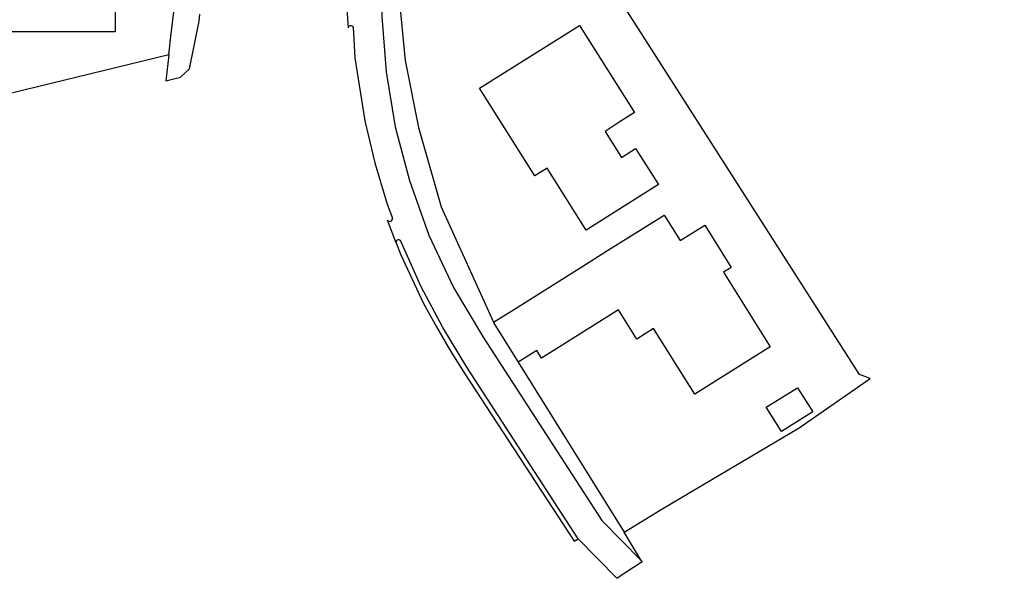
# Model space of a CAD drawing. Extents: x 131000 to 133013, y 393000 to 396501.
# Drawn here: x 131784.2 to 131884.4, y 393287.1 to 393344 of the extents above; entities that cross this region are included whole.
import ezdxf

# ---------------------------------------------------------------- set-up
doc = ezdxf.new("R2010")
doc.units = 0
doc.layers.add('gx-grn-maaiveld', color=7, linetype='Continuous')

msp = doc.modelspace()

# ---------------------------------------------------------------- linework, layer by layer
at = {"layer": 'gx-grn-maaiveld'}
for p, q in [((131799.36, 393340.38), (131777.59, 393335.1)), ((131799.36, 393340.38), (131799.07, 393337.74)), ((131822.46, 393321.33), (131821.61, 393323.58)), ((131834.89, 393309.12), (131845.64, 393291.84)), ((131847.38, 393288.93), (131845.64, 393291.84))]:
    msp.add_line(p, q, dxfattribs=at)
for points in [[(131831.35, 393411.15), (131827.26, 393393.23), (131822.13, 393359.32), (131821.41, 393354.34), (131821.04, 393349.32), (131821.02, 393344.29), (131821.46, 393338.65), (131822.39, 393333.06), (131823.83, 393327.59), (131825.81, 393322.05), (131828.32, 393316.72), (131831.33, 393311.65), (131843.37, 393293.02), (131847.38, 393288.93)], [(131799.36, 393340.38), (131799.57, 393342.24), (131800.46, 393349.52), (131804.12, 393376.24), (131808.8, 393408.96)], [(131845.64, 393291.84), (131849.57, 393294.23), (131863.42, 393302.43), (131870.64, 393307.46), (131869.58, 393307.85), (131843.62, 393348.53), (131846.84, 393368.5), (131862.56, 393366.03), (131872.33, 393364.5), (131878.06, 393363.6), (131902.67, 393337.03), (131906.79, 393335.8), (131920.6, 393348.75), (131916.62, 393352.99), (131917.6, 393353.9), (131921.54, 393357.58), (131926.08, 393361.81), (131933.76, 393368.97), (131937.8, 393372.54), (131942.1, 393375.81), (131946.61, 393378.77)], [(131826.01, 393371.8), (131823.63, 393356.18), (131822.71, 393346.81), (131823.39, 393339.82), (131824.75, 393333), (131827.06, 393324.93), (131832.37, 393313.18)], [(131781.27, 393342.73), (131781.21, 393355.24), (131786.47, 393355.26), (131786.45, 393358.76), (131793.88, 393358.8), (131793.89, 393355.81), (131793.93, 393342.73), (131781.27, 393342.73)], [(131817.47, 393345.26), (131817.47, 393345.03), (131817.6, 393343.14)], [(131799.07, 393337.74), (131800.56, 393338.1), (131801.48, 393338.97), (131802.44, 393343.82), (131802.53, 393344.53)], [(131818.12, 393343.18), (131818.29, 393340.09), (131819.3, 393333.68), (131820.3, 393329.4), (131821.57, 393325.19), (131822.09, 393323.77)], [(131846.8, 393330.85), (131849.14, 393327.18), (131841.8, 393322.54), (131837.81, 393328.85), (131836.58, 393328.07), (131830.95, 393336.98), (131841.1, 393343.38), (131846.7, 393334.5), (131845.15, 393333.52), (131843.71, 393332.6), (131845.39, 393329.95), (131846.8, 393330.85)], [(131832.37, 393313.18), (131834.23, 393314.35), (131841.46, 393318.9), (131843.78, 393320.36), (131849.71, 393324.08), (131851.34, 393321.49), (131853.84, 393323.06), (131856.53, 393318.76), (131855.75, 393318.27), (131860.49, 393310.68), (131852.82, 393305.86)], [(131822.46, 393321.33), (131822.95, 393320.05), (131825.23, 393315.16), (131826.57, 393312.7), (131827.98, 393310.29), (131829.47, 393307.92), (131840.57, 393290.9), (131840.98, 393291.16)], [(131840.98, 393291.16), (131829.65, 393308.62), (131827.21, 393312.63), (131825.02, 393316.78), (131822.92, 393321.5)], [(131852.82, 393305.86), (131848.63, 393312.53), (131846.94, 393311.47), (131845.07, 393314.44), (131837.26, 393309.53), (131836.77, 393310.31), (131834.89, 393309.12)], [(131832.37, 393313.18), (131832.41, 393313.1), (131834.89, 393309.12)], [(131860.09, 393304.53), (131863.27, 393306.52), (131864.82, 393304.05), (131861.64, 393302.06), (131860.09, 393304.53)], [(131847.38, 393288.93), (131847.41, 393288.9), (131847.42, 393288.89), (131847.43, 393288.88), (131847.43, 393288.87), (131847.48, 393288.82), (131844.93, 393287.13), (131844.92, 393287.14), (131840.98, 393291.16)]]:
    msp.add_lwpolyline(points, dxfattribs=at)
for centre, radius, start, end in [((131817.86, 393343.08), 0.269, 20.2709, 167.9478), ((131821.84, 393323.7), 0.258, 208.0962, 14.636), ((131822.73, 393321.31), 0.267, 44.4835, 176.5461)]:
    msp.add_arc(centre, radius, start, end, dxfattribs=at)

doc.saveas('drawing.dxf')
